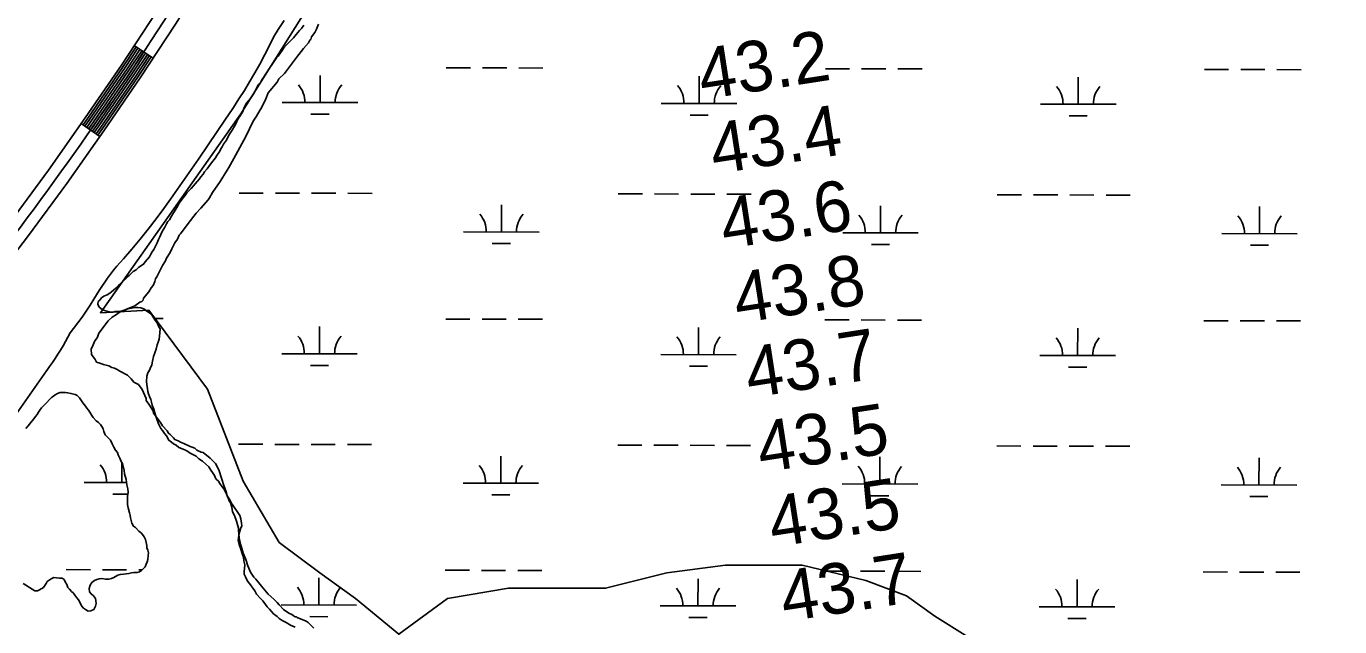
# Model space of a CAD drawing. Extents: x 3180038 to 3217926, y 922069 to 947485.
# Drawn here: x 3189237 to 3190976, y 934753 to 935548 of the extents above; entities that cross this region are included whole.
import ezdxf

# ---------------------------------------------------------------- set-up
doc = ezdxf.new("R2010")
doc.units = 0
for name, color, linetype in [('V-LEVE-TOET', 7, 'Continuous'), ('V-RIVR-RANG', 7, 'Continuous'), ('V-ROAD-CNTR', 7, 'Continuous'), ('V-SITE-VEGE', 7, 'Continuous'), ('V-TOPO-SHOR', 7, 'Continuous'), ('V-WETL-SWMP', 7, 'Continuous')]:
    doc.layers.add(name, color=color, linetype=linetype)

msp = doc.modelspace()

# ---------------------------------------------------------------- linework, layer by layer
at = {"layer": 'V-LEVE-TOET'}
for points in [[(3189578.3, 935556.2), (3189570.5, 935544.2), (3189564.1, 935534.1), (3189564.1, 935534.1), (3189558.2, 935522.1), (3189552.1, 935510.2), (3189545.8, 935498.4), (3189539.2, 935486.7), (3189532.5, 935475.1), (3189525.5, 935463.6), (3189518.4, 935452.2), (3189511.1, 935441), (3189503.5, 935429.9), (3189501.3, 935426.8), (3189501.3, 935426.8), (3189464.9, 935372.7), (3189427.6, 935319.4), (3189419, 935307.3), (3189419, 935307.3), (3189408.7, 935293.6), (3189398.2, 935280), (3189387.4, 935266.7), (3189376.5, 935253.5), (3189365.3, 935240.5), (3189356.5, 935230.7), (3189356.5, 935230.7), (3189352.4, 935225.5), (3189348.4, 935220.2), (3189344.5, 935214.8), (3189340.7, 935209.4), (3189336.9, 935203.9), (3189333.3, 935198.4), (3189329.8, 935192.8), (3189326.4, 935187.1), (3189326.2, 935186.9), (3189326.2, 935186.9), (3189321.2, 935179), (3189315.9, 935171.2), (3189310.6, 935163.4), (3189305.1, 935155.8), (3189299.5, 935148.2), (3189295.1, 935142.4), (3189295.1, 935142.4), (3189292, 935136.7), (3189288.8, 935131), (3189285.5, 935125.3)], [(3189285.5, 935125.3), (3189282.2, 935119.7), (3189278.7, 935114.2), (3189275.1, 935108.7), (3189271.5, 935103.3), (3189267.7, 935097.9), (3189263.9, 935092.6), (3189263.6, 935092.3), (3189263.6, 935092.3), (3189211, 935017.3)]]:
    msp.add_lwpolyline(points, dxfattribs=at)
at = {"layer": 'V-ROAD-CNTR'}
for p, q in [((3189404.7, 935506.2), (3189379.7, 935522.8)), ((3189334.1, 935402.5), (3189309.6, 935419.8))]:
    msp.add_line(p, q, dxfattribs=at)
for points in [[(3191151.8, 939057.1), (3189829.7, 936317.7), (3189780.6, 936216.3), (3189729.6, 936116.7), (3189676.7, 936017.8), (3189622.4, 935919), (3189566.1, 935821.9), (3189508.3, 935726.2), (3189454.5, 935639.5), (3189409.3, 935567.6), (3189362.7, 935497.1), (3189314.9, 935427.3), (3189266, 935357.7), (3189215.7, 935289.5), (3189180.7, 935243.5), (3188970.6, 934976.4)], [(3191178.2, 939042.8), (3189856.7, 936304.6), (3189807.5, 936202.9), (3189756.2, 936102.8), (3189703.1, 936003.5), (3189648.6, 935904.3), (3189592, 935806.6), (3189533.9, 935710.5), (3189479.9, 935623.6), (3189434.5, 935551.3), (3189387.6, 935480.3), (3189339.5, 935410.2), (3189290.3, 935340.2), (3189239.7, 935271.6), (3189204.5, 935225.2)], [(3189382.2, 935521.1), (3189365.2, 935495.4), (3189317.3, 935425.6), (3189312, 935418.1)], [(3189384.7, 935519.4), (3189367.7, 935493.8), (3189319.8, 935423.9), (3189314.5, 935416.3)], [(3189387.2, 935517.8), (3189370.2, 935492.1), (3189322.3, 935422.2), (3189316.9, 935414.6)], [(3189389.7, 935516.1), (3189372.7, 935490.4), (3189324.7, 935420.5), (3189319.4, 935412.9)], [(3189392.2, 935514.5), (3189375.2, 935488.7), (3189327.2, 935418.8), (3189321.8, 935411.2)], [(3189394.7, 935512.8), (3189377.6, 935487), (3189329.7, 935417.1), (3189324.3, 935409.4)], [(3189397.2, 935511.2), (3189380.1, 935485.4), (3189332.1, 935415.4), (3189326.7, 935407.7)], [(3189399.7, 935509.5), (3189382.6, 935483.7), (3189334.6, 935413.7), (3189329.2, 935406)], [(3189402.2, 935507.9), (3189385.1, 935482), (3189337, 935411.9), (3189331.7, 935404.3)]]:
    msp.add_lwpolyline(points, dxfattribs=at)
msp.add_arc((3185329.5, 938198.4), 4869.2, 322.5019, 328.187, dxfattribs=at)
at = {"layer": 'V-SITE-VEGE'}
for points in [[(3189546.4, 935438), (3189548.1, 935440.6), (3189553.8, 935452.5), (3189557.1, 935460.1), (3189568.8, 935474.6), (3189571.3, 935478.9), (3189578.8, 935485.8), (3189594.6, 935507.1), (3189603.7, 935519), (3189610.4, 935526.7), (3189612.1, 935530.1), (3189613.7, 935531), (3189614.5, 935534.4), (3189618.7, 935540.4), (3189621.2, 935544.6), (3189623.6, 935551.4)], [(3189521.4, 934860.2), (3189520.6, 934862.7), (3189518.8, 934871.2), (3189517.8, 934881.3), (3189517.8, 934883.8), (3189515.1, 934893.1), (3189512.5, 934900.7), (3189509.9, 934905.7), (3189509, 934911.6), (3189507.2, 934917.5), (3189505.5, 934920), (3189504.6, 934922.6), (3189502.9, 934926.8), (3189501.1, 934933.5), (3189498.5, 934940.3), (3189492.3, 934959.6), (3189489.7, 934965.5), (3189487.1, 934969.7), (3189480.3, 934976.4), (3189470.9, 934983.9), (3189468.3, 934984.7), (3189462.4, 934987.2), (3189459.8, 934989.7), (3189456.4, 934991.3), (3189453.9, 934992.1), (3189445.3, 934996.2), (3189441.1, 934997.9), (3189437.7, 934999.5), (3189433.4, 935001.2), (3189431.7, 935003.7), (3189427.4, 935007.9), (3189424.9, 935009.5), (3189423.2, 935012.9), (3189417.2, 935019.6), (3189414.6, 935023.8), (3189405.1, 935036.3), (3189404.2, 935039.7), (3189400.8, 935045.6), (3189399, 935048.1), (3189395.6, 935053.1), (3189395.6, 935055.7), (3189390.3, 935067.4), (3189385.2, 935074.1), (3189379.2, 935077.4), (3189375.8, 935081.6), (3189370.7, 935086.6), (3189360.5, 935091.6), (3189357, 935094.1), (3189353.6, 935095.7), (3189350.2, 935096.5), (3189346, 935099), (3189339.2, 935100.6), (3189334.1, 935102.2), (3189329.9, 935103.9), (3189328.1, 935107.2), (3189323, 935113.9), (3189322.9, 935120.7), (3189325.4, 935126.7), (3189327, 935130.9), (3189331.1, 935136.9), (3189332.8, 935142), (3189345.3, 935158.2), (3189350.3, 935163.3), (3189356.1, 935166.8), (3189361.2, 935170.2), (3189367.1, 935172), (3189369.6, 935173.7), (3189380.5, 935178.1), (3189387.2, 935183.2), (3189389.7, 935184.1), (3189391.4, 935185.8), (3189392.2, 935188.4), (3189398.9, 935196.9), (3189402.2, 935202), (3189404.7, 935205.4), (3189407.2, 935210.5), (3189408, 935213.9), (3189409.6, 935216.5), (3189417.1, 935231.8), (3189421.2, 935237.8), (3189422, 935240.3), (3189427.8, 935249.7), (3189429.5, 935253.9), (3189433.6, 935261.6), (3189436.9, 935266.7), (3189439.4, 935271.8), (3189441.1, 935273.5), (3189451, 935287.2), (3189461.9, 935300.8), (3189467.7, 935307.7), (3189477.7, 935318.8), (3189479.4, 935321.3), (3189483.5, 935328.2), (3189493.5, 935342.7), (3189502.6, 935358), (3189505.1, 935361.4), (3189511.7, 935373.3), (3189527.4, 935402.3), (3189537.3, 935422.7), (3189541.4, 935429.5), (3189546.4, 935438)], [(3189617.5, 934751.5), (3189609.8, 934759), (3189607.2, 934760.7), (3189595.3, 934765.6), (3189594.5, 934766.4), (3189592.8, 934766.4), (3189590.2, 934768.1), (3189588.5, 934769.7), (3189584.3, 934771.4), (3189577.4, 934776.4), (3189571.4, 934782.2), (3189568.9, 934785.5), (3189564.6, 934789.7), (3189556.9, 934796.4), (3189548.3, 934807.3), (3189544.9, 934811.5), (3189540.6, 934816.5), (3189538, 934819), (3189533.7, 934825.7), (3189530.2, 934834.1), (3189527.6, 934842.5), (3189524.1, 934850.9), (3189521.4, 934860.2)]]:
    msp.add_lwpolyline(points, dxfattribs=at)
at = {"layer": 'V-TOPO-SHOR'}
for points in [[(3190415.2, 937099.5), (3190388.9, 937087.8), (3190378.7, 937064.2), (3190368.6, 937043.9), (3190192.9, 936689.2), (3189882.2, 936037.3), (3189726.8, 935760.3), (3189520.7, 935432.6), (3189334.9, 935169.2), (3189399.1, 935172.5), (3189476.8, 935067.8), (3189524.1, 934946.2), (3189571.4, 934865.1), (3189625.5, 934824.6), (3189672.7, 934790.8), (3189730.2, 934743.5), (3189740.3, 934652.3), (3189747.1, 934473.3), (3189751.4, 934371.1)], [(3189730.2, 934743.5), (3189794.3, 934790.8), (3189875.4, 934804.3), (3189939.6, 934804.3), (3190003.8, 934804.3), (3190084.9, 934824.6), (3190162.5, 934834.7), (3190203.1, 934834.7), (3190263.9, 934834.7), (3190348.3, 934814.5), (3190402.4, 934794.2), (3190439.5, 934767.2), (3190483.5, 934740.2), (3190547.6, 934699.6), (3190608.4, 934672.6), (3190662.5, 934645.6)]]:
    msp.add_lwpolyline(points, dxfattribs=at)
at = {"layer": 'V-WETL-SWMP'}
for p, q in [((3189792.9, 935493.5), (3189824.9, 935493.4)), ((3189625.7, 935447.4), (3189625.8, 935483.4)), ((3189840.9, 935493.4), (3189872.9, 935493.3)), ((3189888.9, 935493.3), (3189920.9, 935493.2)), ((3190127.6, 935446.3), (3190127.7, 935482.3)), ((3190294.8, 935492.3), (3190326.8, 935492.3)), ((3190342.8, 935492.2), (3190374.8, 935492.2)), ((3190390.8, 935492.1), (3190422.8, 935492.1)), ((3190629.6, 935445.2), (3190629.6, 935481.2)), ((3190796.7, 935491.2), (3190828.7, 935491.1)), ((3190844.7, 935491.1), (3190876.7, 935491)), ((3190892.7, 935491), (3190924.7, 935490.9)), ((3189575.7, 935447.5), (3189675.7, 935447.3)), ((3190077.6, 935446.4), (3190177.6, 935446.2)), ((3190579.6, 935445.3), (3190679.6, 935445.1)), ((3189613.7, 935432), (3189637.7, 935432)), ((3190115.6, 935430.9), (3190139.6, 935430.8)), ((3190617.5, 935429.8), (3190641.5, 935429.7)), ((3189518.6, 935327.6), (3189550.6, 935327.5)), ((3189566.6, 935327.5), (3189598.6, 935327.4)), ((3189614.6, 935327.4), (3189646.6, 935327.3)), ((3189662.6, 935327.3), (3189694.6, 935327.2)), ((3190020.5, 935326.5), (3190052.5, 935326.4)), ((3190068.5, 935326.4), (3190100.5, 935326.3)), ((3190116.5, 935326.3), (3190148.5, 935326.2)), ((3190164.5, 935326.1), (3190196.5, 935326.1)), ((3190522.4, 935325.3), (3190554.4, 935325.3)), ((3190570.4, 935325.2), (3190602.4, 935325.2)), ((3190618.4, 935325.1), (3190650.4, 935325)), ((3190666.4, 935325), (3190698.4, 935324.9)), ((3189865.8, 935276.1), (3189865.9, 935312.1)), ((3190367.7, 935274.9), (3190367.8, 935310.9)), ((3190869.6, 935273.8), (3190869.7, 935309.8)), ((3189815.8, 935276.2), (3189915.8, 935276)), ((3190317.7, 935275.1), (3190417.7, 935274.8)), ((3190819.6, 935273.9), (3190919.6, 935273.7)), ((3189853.8, 935260.7), (3189877.8, 935260.6)), ((3190355.7, 935259.5), (3190379.7, 935259.5)), ((3190857.6, 935258.4), (3190881.6, 935258.4)), ((3189405.9, 935161.7), (3189418.2, 935161.7)), ((3189625, 935114.8), (3189625.1, 935150.8)), ((3189792.2, 935160.8), (3189824.2, 935160.7)), ((3189840.2, 935160.7), (3189872.2, 935160.6)), ((3189888.2, 935160.6), (3189920.2, 935160.5)), ((3190126.9, 935113.6), (3190127, 935149.6)), ((3190294.1, 935159.7), (3190326.1, 935159.6)), ((3190342.1, 935159.6), (3190374.1, 935159.5)), ((3190390.1, 935159.5), (3190422.1, 935159.4)), ((3190628.8, 935112.5), (3190628.9, 935148.5)), ((3190796, 935158.6), (3190828, 935158.5)), ((3190844, 935158.4), (3190876, 935158.4)), ((3190892, 935158.3), (3190924, 935158.3)), ((3189575, 935114.9), (3189675, 935114.7)), ((3190076.9, 935113.7), (3190176.9, 935113.5)), ((3190578.8, 935112.6), (3190678.8, 935112.4)), ((3189612.9, 935099.4), (3189636.9, 935099.3)), ((3190114.9, 935098.2), (3190138.9, 935098.2)), ((3190616.8, 935097.1), (3190640.8, 935097)), ((3189517.9, 934994.9), (3189549.9, 934994.9)), ((3189565.9, 934994.8), (3189597.9, 934994.8)), ((3189613.9, 934994.7), (3189645.9, 934994.6)), ((3189661.9, 934994.6), (3189693.9, 934994.5)), ((3190019.8, 934993.8), (3190051.8, 934993.7)), ((3190067.8, 934993.7), (3190099.8, 934993.6)), ((3190115.8, 934993.6), (3190147.8, 934993.5)), ((3190163.8, 934993.5), (3190195.8, 934993.4)), ((3190521.7, 934992.7), (3190553.7, 934992.6)), ((3190569.7, 934992.6), (3190601.7, 934992.5)), ((3190617.7, 934992.5), (3190649.7, 934992.4)), ((3190665.7, 934992.3), (3190697.7, 934992.3)), ((3189865.1, 934943.4), (3189865.1, 934979.4)), ((3190367, 934942.3), (3190367.1, 934978.3)), ((3190868.9, 934941.2), (3190869, 934977.1)), ((3189363.3, 934944.3), (3189363.3, 934970.6)), ((3189313.3, 934944.4), (3189369.8, 934944.3)), ((3189815.1, 934943.5), (3189915.1, 934943.3)), ((3190317, 934942.4), (3190417, 934942.2)), ((3190818.9, 934941.3), (3190918.9, 934941)), ((3189351.2, 934928.9), (3189371.2, 934928.8)), ((3189853, 934928), (3189877, 934928)), ((3190354.9, 934926.9), (3190378.9, 934926.8)), ((3190856.8, 934925.7), (3190880.8, 934925.7)), ((3189289.6, 934829), (3189321.6, 934828.9)), ((3189337.6, 934828.9), (3189369.6, 934828.8)), ((3189385.6, 934828.8), (3189390.4, 934828.8)), ((3189624.2, 934782.1), (3189624.3, 934818.1)), ((3189791.4, 934828.2), (3189823.4, 934828.1)), ((3189839.4, 934828), (3189871.4, 934828)), ((3189887.4, 934827.9), (3189919.4, 934827.9)), ((3190126.1, 934781), (3190126.2, 934817)), ((3190293.3, 934827), (3190325.3, 934826.9)), ((3190341.3, 934826.9), (3190373.3, 934826.8)), ((3190389.3, 934826.8), (3190421.3, 934826.7)), ((3190628, 934779.8), (3190628.1, 934815.8)), ((3190795.2, 934825.9), (3190827.2, 934825.8)), ((3190843.2, 934825.8), (3190875.2, 934825.7)), ((3190891.2, 934825.7), (3190923.2, 934825.6)), ((3189574.2, 934782.2), (3189674.2, 934782)), ((3190076.1, 934781.1), (3190176.1, 934780.9)), ((3189612.2, 934766.7), (3189636.2, 934766.6)), ((3190114.1, 934765.6), (3190138.1, 934765.5)), ((3190578, 934779.9), (3190678, 934779.7)), ((3190616, 934764.4), (3190640, 934764.4))]:
    msp.add_line(p, q, dxfattribs=at)
for points in [[(3189493, 935383.1), (3189494.2, 935386.3), (3189496.2, 935388.7), (3189498.1, 935392.4), (3189501.7, 935397.7), (3189504.8, 935404.2), (3189507.6, 935408.2), (3189509.6, 935411.1), (3189512.4, 935416), (3189514.3, 935419.2), (3189517.1, 935425.3), (3189519.8, 935429.8), (3189523.4, 935435.8), (3189525.4, 935440.7), (3189528.5, 935446.8), (3189530.9, 935449.6), (3189533.3, 935452.5), (3189535.3, 935455.3), (3189537.2, 935458.2), (3189542, 935467.1), (3189543.5, 935470), (3189544.7, 935472), (3189546.7, 935474), (3189548.7, 935477.7), (3189550.7, 935480.5), (3189553, 935484.2), (3189555.8, 935488.3), (3189559, 935493.1), (3189562.9, 935498.8), (3189566.1, 935504.1), (3189568.1, 935506.5), (3189570.1, 935509), (3189573.2, 935513.1), (3189575.6, 935516.3), (3189578, 935520), (3189581.6, 935524.1), (3189586.7, 935529), (3189590.7, 935533), (3189594.3, 935537.5), (3189598.7, 935542.8), (3189601.1, 935545.7), (3189604.2, 935549.7)], [(3189397.3, 935068.2), (3189396.4, 935074.3), (3189396, 935078.3), (3189396.3, 935085.1), (3189397.9, 935089.6), (3189399.4, 935092.4), (3189401, 935095.3), (3189403, 935100.1), (3189404.1, 935105), (3189405.3, 935111), (3189406.4, 935114.7), (3189407.6, 935117.5), (3189408.8, 935120.8), (3189410.3, 935126.8), (3189411.5, 935130.1), (3189412.6, 935134.1), (3189413, 935138.2), (3189414.1, 935147.8), (3189412.4, 935150.6), (3189409.9, 935155.9), (3189407.9, 935158.3), (3189405.8, 935161.9), (3189403.4, 935165.5), (3189400.5, 935168.6), (3189396.5, 935171.4), (3189392.4, 935174.2), (3189388.3, 935175.7), (3189384.7, 935176.1), (3189381.1, 935176.1), (3189376.2, 935175.2), (3189373, 935174.8), (3189369.8, 935173.9), (3189366.2, 935172.7), (3189362.6, 935171), (3189358.6, 935170.9), (3189354.5, 935170.9), (3189351.3, 935170), (3189346.9, 935170.4), (3189343.6, 935171.2), (3189340.4, 935172.3), (3189337.2, 935173.5), (3189333.5, 935176.7), (3189331.4, 935180.7), (3189331.8, 935183.9), (3189334.2, 935186), (3189336.6, 935188.8), (3189339.4, 935191.3), (3189343.8, 935192.9), (3189347.4, 935195), (3189349.8, 935197), (3189352.2, 935199.1), (3189355.4, 935201.5), (3189358.5, 935204.8), (3189362.1, 935207.7), (3189364.1, 935210.1), (3189367.7, 935213.4), (3189369.7, 935215.8), (3189372.9, 935218.3), (3189376.1, 935221.6), (3189378.5, 935223.6), (3189382.1, 935226.1), (3189385.7, 935229.3), (3189392.1, 935233.4), (3189394.4, 935236.7), (3189400, 935243.2), (3189401.6, 935246.5), (3189403.5, 935249.7), (3189405.5, 935253), (3189407.9, 935257.4), (3189410.2, 935261.9), (3189411.8, 935265.9), (3189413.8, 935269.6), (3189415, 935272.8), (3189416.9, 935276.5), (3189420.1, 935282.6), (3189422.4, 935287), (3189424.4, 935289.9), (3189426.4, 935292.3), (3189429.2, 935297.2), (3189431.5, 935301.3), (3189434.7, 935306.5), (3189437.5, 935310.6), (3189439.4, 935314.3), (3189441.4, 935317.1), (3189444.6, 935321.2), (3189446.6, 935324), (3189449.3, 935327.7), (3189452.5, 935331), (3189454.9, 935333.8), (3189458.1, 935337.1), (3189460.5, 935339.9), (3189466, 935346.4), (3189468, 935348.9), (3189470.8, 935352.5), (3189472.8, 935355.8), (3189476.4, 935359.5), (3189479.5, 935364.3), (3189483.9, 935370), (3189487.1, 935374.1), (3189489, 935377.4), (3189493, 935383.1)], [(3189236.3, 935016), (3189239.2, 935019.3), (3189242.7, 935024), (3189246.9, 935028.7), (3189249, 935031.6), (3189251.1, 935034.5), (3189252.9, 935037.3), (3189254.6, 935040.2), (3189256.8, 935043.1), (3189260.7, 935047.1), (3189263.5, 935050), (3189268.1, 935054.7), (3189270.2, 935056.9), (3189272.7, 935058.7), (3189275.2, 935060.5), (3189278, 935062.4), (3189281.6, 935063.5), (3189284.8, 935063.5), (3189288.4, 935063.6), (3189291.6, 935062.9), (3189295.9, 935062.2), (3189301.3, 935060.9), (3189304.2, 935059.5), (3189307.1, 935056.6), (3189310, 935052.7), (3189311.8, 935049.9), (3189315.1, 935045.6), (3189316.9, 935042.8), (3189319.1, 935040.3), (3189320.9, 935037.5), (3189323.5, 935033.2), (3189325.3, 935030.4), (3189329.3, 935026.1), (3189332.6, 935024)], [(3189592.7, 934752.9), (3189586.7, 934755.3), (3189581, 934758.8), (3189575.7, 934761.6), (3189571.6, 934764.4), (3189568.8, 934766.8), (3189564.3, 934770.3), (3189558.6, 934776.7), (3189555.7, 934779.9), (3189553.3, 934782.7), (3189550, 934787.5), (3189547.1, 934790.7), (3189541.8, 934796.7), (3189539.3, 934801.1), (3189537.3, 934803.9), (3189534.4, 934807.5), (3189532.4, 934810.7), (3189529.9, 934813.9), (3189527, 934819.5), (3189525.3, 934823.1), (3189525.3, 934826.3), (3189525.7, 934830.3), (3189526, 934835.2), (3189524.7, 934840.8), (3189524.3, 934845.6), (3189522.6, 934850.4), (3189520.5, 934857.3), (3189518.8, 934862.1), (3189517.5, 934867.7), (3189517.9, 934871), (3189518.6, 934876.6), (3189520.6, 934883.1), (3189522.1, 934887.1), (3189521.7, 934890.4), (3189520.8, 934896.4), (3189519.5, 934900.8), (3189515.8, 934906), (3189513, 934910.4), (3189510.1, 934914.4), (3189508, 934917.6), (3189506.4, 934921.2), (3189503.5, 934925.2), (3189501, 934930.8), (3189498.6, 934935.6), (3189496.1, 934938.8), (3189493.2, 934943.2), (3189491.2, 934946), (3189488.3, 934948.8), (3189487.9, 934949.2), (3189485.8, 934953.6), (3189483.4, 934957.6), (3189481.3, 934960.8), (3189478.4, 934965.2), (3189469.9, 934972.4), (3189465.4, 934975.5), (3189461.7, 934979.1), (3189458.9, 934980.7), (3189454.8, 934982.7), (3189448.3, 934986.6), (3189444.3, 934988.6), (3189438.6, 934990.9), (3189435.3, 934993.7), (3189431.7, 934995.7), (3189429.2, 934997.7), (3189425.6, 935000.4), (3189422.3, 935006), (3189419.8, 935009.2), (3189417, 935013.2), (3189414.9, 935016), (3189412.4, 935021.2), (3189409.9, 935026.8), (3189408.3, 935032.1), (3189407, 935036.5), (3189405.7, 935041.3), (3189403.6, 935046.9), (3189402.8, 935050.9), (3189401.5, 935054.2), (3189399.9, 935058.2), (3189398.6, 935061.8), (3189397.8, 935065), (3189397.3, 935068.2)], [(3189332.6, 935024), (3189335.1, 935021.2), (3189336.9, 935018.3), (3189338.4, 935015.5), (3189339.5, 935011.9), (3189341.4, 935007.6), (3189345, 935003.4), (3189348.3, 935000.2), (3189350.5, 934995.6), (3189352.7, 934991), (3189354.9, 934987), (3189357.4, 934984.2), (3189358.5, 934981), (3189360.7, 934976.7), (3189362.6, 934972.1), (3189364, 934969.3), (3189365.5, 934964.3), (3189366.3, 934960.3), (3189366.7, 934955.7), (3189369, 934948.2), (3189369.7, 934944.6), (3189370.1, 934941.4), (3189371.2, 934936), (3189371.7, 934931.4), (3189370.7, 934925.6), (3189370.7, 934918.8), (3189370.8, 934915.3), (3189371.9, 934910.6), (3189373.4, 934904.2), (3189374.2, 934900.6), (3189374.6, 934897.4), (3189376.5, 934890.3), (3189378.7, 934886.4), (3189381.6, 934884.6), (3189385.9, 934880), (3189389.2, 934877.2), (3189392.8, 934872.6), (3189394.6, 934869), (3189395.4, 934865.1), (3189396.2, 934861.1), (3189396.6, 934857.9), (3189397.7, 934854.7), (3189398.8, 934851.2), (3189398.1, 934847.6), (3189397.8, 934842.5), (3189396.8, 934839.3), (3189395.4, 934836.1), (3189394.4, 934832.8), (3189391.5, 934829.9), (3189389.4, 934827.8), (3189386.9, 934825.9), (3189383.7, 934825.2), (3189379.1, 934825.1), (3189375.9, 934824.7), (3189372.6, 934824), (3189369.1, 934823.6), (3189365.5, 934822.8), (3189361.2, 934822.4), (3189358, 934821.6), (3189352.6, 934818.7), (3189349.8, 934817.2), (3189345.9, 934816.5), (3189341.6, 934816.4), (3189336.9, 934817.1), (3189333.3, 934816.7), (3189330.1, 934815.9), (3189326.9, 934814.8), (3189323.7, 934811.9), (3189321.3, 934808.3), (3189320.2, 934804), (3189320.7, 934799.7), (3189322.5, 934796.8), (3189325.7, 934794.4), (3189328.3, 934790.8), (3189329, 934787.6), (3189329.4, 934784), (3189328.4, 934780.4), (3189326.3, 934776.1), (3189322.4, 934774.3), (3189318.8, 934774.2), (3189315.2, 934776), (3189312.7, 934778.1), (3189310.1, 934780.9), (3189307.9, 934785.9), (3189306.1, 934788.8), (3189303.9, 934791.6), (3189301, 934795.1), (3189299.2, 934797.6), (3189296.7, 934799.8), (3189293.8, 934802.9), (3189291.9, 934805.4), (3189290.5, 934809.3), (3189288.3, 934812.9), (3189286.8, 934815.7), (3189284.3, 934817.5), (3189280.7, 934817.8), (3189276.7, 934818.1), (3189273.2, 934818.4), (3189269.9, 934817), (3189267.1, 934815.1), (3189264.6, 934813.3)], [(3189248.3, 934800.9), (3189232.8, 934810.8)], [(3189264.6, 934813.3), (3189263.2, 934810.4), (3189261.5, 934807.9), (3189259.7, 934805.4), (3189254.4, 934802.1), (3189251.5, 934801), (3189248.3, 934800.9)]]:
    msp.add_lwpolyline(points, dxfattribs=at)
for centre, start, end in [((3189570.5, 935448), 359.099, 40.6427), ((3189681, 935447.8), 139.099, 180.6426), ((3190072.4, 935446.9), 359.099, 40.6427), ((3190182.9, 935446.6), 139.099, 180.6426), ((3190574.3, 935445.8), 359.099, 40.6427), ((3190684.8, 935445.5), 139.099, 180.6426), ((3189810.6, 935276.7), 359.099, 40.6427), ((3189921.1, 935276.4), 139.099, 180.6426), ((3190312.5, 935275.5), 359.099, 40.6427), ((3190423, 935275.3), 139.099, 180.6426), ((3190814.4, 935274.4), 359.099, 40.6427), ((3190924.9, 935274.2), 139.099, 180.6426), ((3189569.7, 935115.4), 359.099, 40.6427), ((3189680.2, 935115.1), 139.099, 180.6426), ((3190071.6, 935114.2), 359.099, 40.6427), ((3190182.1, 935114), 139.099, 180.6426), ((3190573.6, 935113.1), 359.099, 40.6427), ((3190684, 935112.9), 139.099, 180.6426), ((3189308, 934944.9), 359.099, 40.6427), ((3189809.8, 934944), 359.099, 40.6427), ((3189920.3, 934943.8), 139.099, 180.6426), ((3190311.7, 934942.9), 359.099, 40.6427), ((3190422.2, 934942.6), 139.099, 180.6426), ((3190813.6, 934941.8), 359.099, 40.6427), ((3190924.1, 934941.5), 139.099, 180.6426), ((3189569, 934782.7), 359.099, 40.6427), ((3189679.5, 934782.5), 139.099, 180.6426), ((3190070.9, 934781.6), 359.099, 40.6427), ((3190181.4, 934781.3), 139.099, 180.6426), ((3190572.8, 934780.4), 359.099, 40.6427), ((3190683.3, 934780.2), 139.099, 180.6426)]:
    msp.add_arc(centre, 35.2, start, end, dxfattribs=at)

# ---------------------------------------------------------------- texts
at = {"layer": 'V-RIVR-RANG'}
for s, p in [('43.2', (3190132, 935451.2)), ('43.4', (3190147.5, 935352.4)), ('43.6', (3190161.2, 935253.3)), ('43.8', (3190178.6, 935154.8)), ('43.7', (3190194.1, 935056)), ('43.5', (3190209.7, 934957.2)), ('43.5', (3190225.2, 934858.4)), ('43.7', (3190240.7, 934759.7))]:
    msp.add_text(s, height=67, rotation=8.7983, dxfattribs=at).set_placement(p)

doc.saveas('drawing.dxf')
